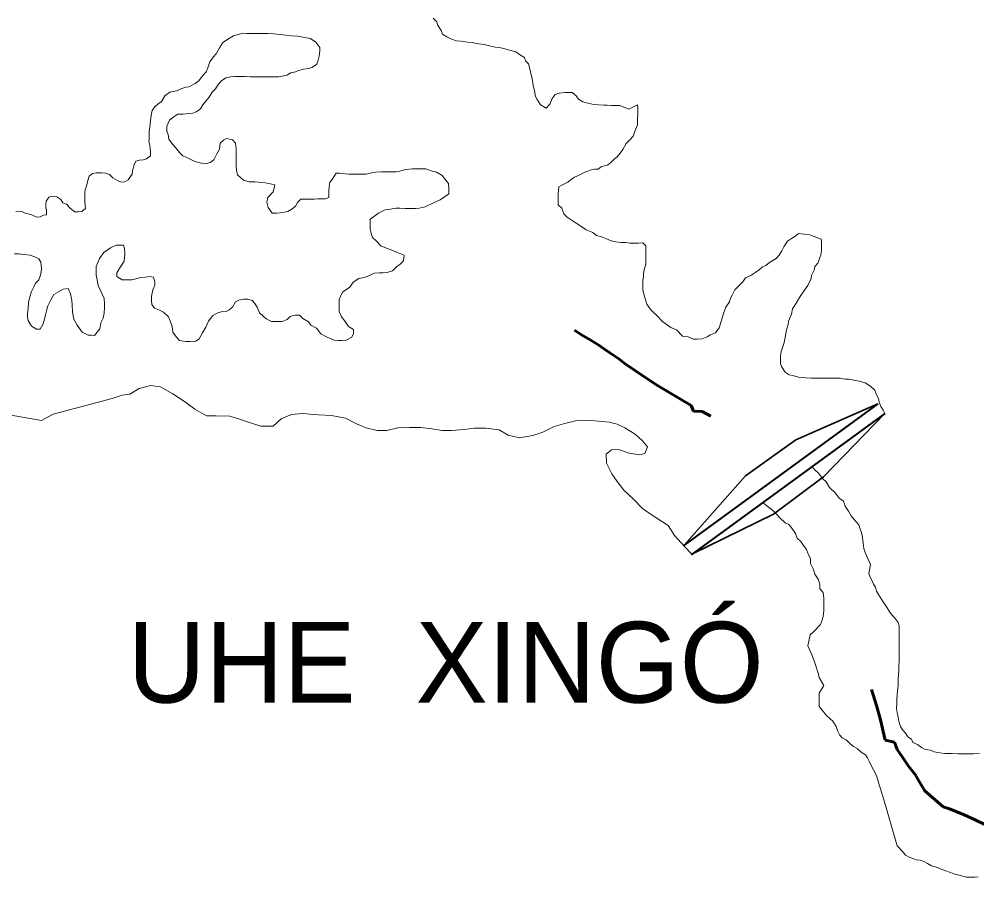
# Model space of a CAD drawing. Extents: x -1643653 to 4543381, y 1624270 to 13878484.
# Drawn here: x 627581 to 633509, y 8933785 to 8939242 of the extents above; entities that cross this region are included whole.
import ezdxf

# ---------------------------------------------------------------- set-up
doc = ezdxf.new("R2010")
doc.units = 0
doc.header["$LTSCALE"] = 160
doc.linetypes.add('LONG_DASH_SHORT_DASH', pattern=[9.9, 6, -1.2, 1.5, -1.2])
for name, color, linetype, lineweight in [('25', 7, 'Continuous', 13), ('60', 7, 'Continuous', 13), ('7', 7, 'LONG_DASH_SHORT_DASH', 60)]:
    doc.layers.add(name, color=color, linetype=linetype, lineweight=lineweight)
doc.layers.add('42', color=7, linetype='Continuous')

msp = doc.modelspace()

# ---------------------------------------------------------------- linework, layer by layer
at = {"layer": '25', "lineweight": 40}
for p, q in [((632895.3, 8936861.6), (631697.4, 8935987.1)), ((632939, 8936801.8), (631741.1, 8935927.3))]:
    msp.add_line(p, q, dxfattribs=at)
at = {"layer": '25'}
msp.add_line((631744.3, 8935929.7), (632939, 8936801.8), dxfattribs=at)
for points in [[(631355.1, 8938684.9), (631300.2, 8938707.8), (631267.7, 8938708), (631247.7, 8938708.2), (631220.2, 8938708.3), (631200.2, 8938708.5), (631167.7, 8938711.2), (631137.7, 8938713.9), (631100.2, 8938721.7), (631070.3, 8938729.4), (631042.9, 8938747.1), (631028.1, 8938767.2), (631003.2, 8938787.4), (630958.2, 8938787.7), (630923.1, 8938782.9), (630898.1, 8938775.6), (630880.4, 8938750.7), (630865.1, 8938715.7), (630842.4, 8938690.8), (630807.5, 8938711.1), (630787.8, 8938743.8), (630777.9, 8938763.8), (630770.7, 8938798.9), (630763.5, 8938834), (630756.3, 8938874.1), (630751.4, 8938896.7), (630741.7, 8938934.3), (630734.4, 8938964.4), (630714.6, 8938984.6), (630709.7, 8939004.6), (630677.4, 8939022.4), (630655, 8939040.1), (630625, 8939047.8), (630595.1, 8939055.5), (630562.6, 8939063.2), (630527.6, 8939068.4), (630492.7, 8939076.2), (630460.2, 8939083.9), (630410.3, 8939091.7), (630385.3, 8939096.9), (630355.3, 8939099.6), (630317.8, 8939104.9), (630287.8, 8939107.6), (630252.9, 8939120.3), (630228, 8939133), (630200.6, 8939148.2), (630193.3, 8939170.8), (630171, 8939206), (630166.2, 8939226), (630143.8, 8939248.7)], [(627898.9, 8938069.4), (627926.2, 8938049.2), (627946.2, 8938049), (627968.8, 8938051.4), (627991.4, 8938068.8), (627989.1, 8938088.8), (627986.7, 8938111.4), (627986.9, 8938133.9), (627987.2, 8938166.4), (627989.8, 8938186.4), (627997.5, 8938208.9), (628005.3, 8938243.9), (628015.5, 8938268.9), (628035.6, 8938286.3), (628058.1, 8938291.2), (628093.2, 8938290.9), (628115.6, 8938288.3), (628140.6, 8938280.6), (628160.5, 8938260.4), (628190.3, 8938242.7), (628212.8, 8938232.5), (628232.8, 8938234.9), (628255.4, 8938247.3), (628280.7, 8938282.2), (628283.3, 8938302.2), (628293.6, 8938339.7), (628303.8, 8938362.1), (628326.4, 8938369.5), (628348.9, 8938371.8), (628368.9, 8938376.7), (628394.1, 8938396.6), (628394.3, 8938419.1), (628391.9, 8938441.7), (628389.6, 8938461.7), (628384.7, 8938481.8), (628384.9, 8938501.8), (628385.1, 8938524.3), (628385.2, 8938544.3), (628390.4, 8938574.3), (628393.2, 8938611.9), (628395.9, 8938631.9), (628401.1, 8938656.9), (628403.7, 8938676.9), (628421.4, 8938699.3), (628441.6, 8938716.7), (628461.7, 8938731.6), (628481.9, 8938766.5), (628514.6, 8938788.8), (628534.7, 8938793.7), (628554.7, 8938798.6), (628587.3, 8938813.4), (628612.4, 8938820.7), (628632.4, 8938823.1), (628670.1, 8938842.9), (628692.8, 8938860.2), (628710.4, 8938882.7), (628738.2, 8938915), (628748.4, 8938940), (628761.2, 8938977.5), (628781.4, 8939007.4), (628801.6, 8939027.3), (628821.9, 8939064.7), (628842.1, 8939097.1), (628877.3, 8939119.4), (628907.5, 8939139.2), (628942.6, 8939149), (628965.1, 8939153.9), (628990.1, 8939153.7), (629022.6, 8939153.5), (629062.6, 8939153.2), (629097.7, 8939153), (629122.7, 8939152.8), (629157.7, 8939150.1), (629195.2, 8939147.3), (629232.6, 8939142.1), (629267.6, 8939139.3), (629305.1, 8939136.6), (629347.6, 8939128.8), (629385, 8939121.1), (629417.4, 8939098.3), (629442.1, 8939065.6), (629442, 8939045.6), (629439.2, 8939013), (629431.6, 8938988.1), (629421.3, 8938960.6), (629393.7, 8938943.2), (629373.6, 8938935.9), (629341.1, 8938931.1), (629311, 8938923.8), (629290.9, 8938916.4), (629260.9, 8938909.1), (629240.8, 8938894.2), (629208.2, 8938889.4), (629188.2, 8938884.5), (629155.6, 8938884.7), (629120.6, 8938885), (629093.1, 8938885.2), (629060.6, 8938885.4), (629030.6, 8938885.6), (629010.6, 8938885.7), (628978.1, 8938885.9)], [(628978.1, 8938885.9), (628945.6, 8938886.1), (628918.1, 8938886.3), (628890.5, 8938884), (628860.5, 8938879.2), (628832.8, 8938859.3), (628812.6, 8938836.9), (628797.4, 8938809.5), (628777.3, 8938792.1), (628754.5, 8938757.2), (628719.1, 8938712.4), (628703.9, 8938687.4), (628676.3, 8938667.6), (628656.2, 8938660.2), (628628.7, 8938657.9), (628596.1, 8938653.1), (628563.6, 8938653.3), (628541, 8938638.4), (628510.8, 8938616.1), (628495.5, 8938578.7), (628495.3, 8938548.6), (628502.6, 8938528.5), (628507.4, 8938498.5), (628529.7, 8938468.3), (628549.6, 8938448.1), (628574.3, 8938415.4), (628594.2, 8938395.2), (628631.6, 8938380), (628668.9, 8938359.7), (628708.9, 8938349.4), (628741.4, 8938349.2), (628763.9, 8938354.1), (628786.6, 8938371.4), (628804.4, 8938408.9), (628822.1, 8938436.3), (628824.9, 8938473.8), (628845, 8938493.7), (628865.1, 8938503.6), (628902.6, 8938495.8), (628919.9, 8938473.2), (628924.7, 8938440.6), (628924.5, 8938420.6), (628924.3, 8938393.1), (628924.1, 8938363), (628923.8, 8938333), (628926.2, 8938307.9), (628933.4, 8938277.8), (628970.7, 8938245.1), (629005.6, 8938234.8), (629040.6, 8938234.6), (629063.1, 8938231.9), (629103.1, 8938229.2), (629125.6, 8938224), (629163.1, 8938216.2), (629160.4, 8938196.2), (629152.7, 8938173.8), (629120, 8938138.9), (629114.7, 8938108.9), (629122, 8938076.3), (629146.7, 8938041.1), (629176.7, 8938040.9), (629196.8, 8938043.3), (629244.3, 8938050.5), (629269.5, 8938065.3), (629292.1, 8938085.2), (629304.8, 8938107.7), (629325, 8938127.6), (629347.5, 8938127.4), (629377.5, 8938127.2), (629410, 8938127), (629430, 8938129.3), (629475, 8938129.1), (629497.6, 8938138.9), (629497.9, 8938174), (629500.7, 8938209), (629503.3, 8938231.5), (629521, 8938253.9), (629543.8, 8938288.8), (629566.3, 8938288.7), (629598.8, 8938283.5), (629621.3, 8938283.3), (629656.3, 8938283.1), (629686.3, 8938282.9), (629728.8, 8938282.6), (629763.9, 8938289.9), (629786.4, 8938294.7), (629821.5, 8938297), (629856.5, 8938296.8), (629876.5, 8938296.6), (629914, 8938296.4), (629936.5, 8938301.2), (629971.6, 8938311), (630016.7, 8938315.7), (630039.2, 8938315.6), (630079.2, 8938315.3), (630099.2, 8938315.2), (630136.6, 8938299.9), (630164.1, 8938294.7), (630199, 8938274.5), (630221.2, 8938244.3), (630238.6, 8938224.1)], [(631394.1, 8938552), (631409.4, 8938586.9), (631409.6, 8938622), (631409.9, 8938654.5), (631410.2, 8938692.1), (631407.8, 8938712.1), (631355.1, 8938684.9)], [(632474.7, 8937906.4), (632404.7, 8937914.4), (632382.1, 8937897), (632362, 8937884.6), (632336.8, 8937867.3), (632314, 8937832.4), (632301.3, 8937807.4), (632286.1, 8937780), (632266, 8937760.1), (632245.8, 8937747.7), (632225.8, 8937735.3), (632203.1, 8937717.9), (632183, 8937708.1), (632162.9, 8937693.2), (632140.3, 8937675.8), (632110.1, 8937656), (632077.5, 8937641.2), (632059.8, 8937616.3), (632034.6, 8937588.9), (632011.9, 8937566.5), (631994.1, 8937534.1), (631981.4, 8937511.6), (631978.8, 8937491.6), (631956, 8937459.2), (631943.3, 8937426.8), (631935.6, 8937399.3), (631925.3, 8937364.3), (631915, 8937331.8), (631892.3, 8937299.4), (631859.7, 8937287.1), (631839.6, 8937274.7), (631809.5, 8937262.4), (631776.9, 8937260.1), (631754.4, 8937260.3), (631722, 8937275.5), (631687.1, 8937280.7), (631649.8, 8937318.6), (631614.9, 8937333.8), (631565.2, 8937369.2), (631530.4, 8937404.5), (631498.2, 8937437.2), (631480.8, 8937457.4), (631466, 8937477.5), (631461.1, 8937497.5), (631448.9, 8937532.7), (631441.6, 8937565.3), (631441.8, 8937585.3), (631441.9, 8937605.3), (631442.1, 8937625.3), (631444.7, 8937647.9), (631444.9, 8937667.9), (631450.1, 8937690.4), (631460.3, 8937725.4), (631460.7, 8937767.9), (631460.9, 8937798), (631461.2, 8937838), (631441.3, 8937858.2), (631413.8, 8937855.9), (631383.8, 8937856.1), (631361.3, 8937856.2), (631333.8, 8937858.9), (631306.3, 8937859.1), (631273.8, 8937864.3), (631246.3, 8937869.5), (631216.4, 8937882.2), (631186.5, 8937894.9), (631154.1, 8937902.6), (631131.7, 8937920.3), (631091.8, 8937938.1), (631057, 8937960.9), (631029.6, 8937978.6), (630997.2, 8937998.8), (630972.3, 8938016.5), (630952.5, 8938036.7), (630940.2, 8938071.8), (630917.9, 8938092), (630918.2, 8938127), (630918.4, 8938162.1), (630918.6, 8938182.1), (630921.2, 8938204.6), (630943.8, 8938217), (630976.5, 8938231.8), (630999.1, 8938251.7), (631019.2, 8938264), (631046.8, 8938276.4), (631082, 8938293.7), (631102.1, 8938301.1), (631124.6, 8938308.4), (631144.7, 8938313.3), (631164.7, 8938313.2), (631184.8, 8938330.5), (631222.4, 8938337.8), (631242.5, 8938355.2), (631262.7, 8938372.6), (631282.8, 8938390), (631300.5, 8938412.4), (631318.2, 8938434.8), (631338.5, 8938472.2), (631361.1, 8938494.6), (631381.3, 8938517), (631394.1, 8938552)], [(630238.6, 8938224.1), (630240.9, 8938194.1), (630240.6, 8938161.5), (630213, 8938141.7), (630187.8, 8938124.3), (630145.1, 8938104.6), (630094.9, 8938079.9), (630057.4, 8938072.6), (630034.8, 8938070.3), (630004.8, 8938070.5), (629969.8, 8938070.7), (629937.3, 8938070.9), (629912.3, 8938071.1), (629879.7, 8938066.3), (629847.2, 8938061.5), (629804.5, 8938041.8), (629754.2, 8938004.5), (629753.9, 8937969.5), (629753.8, 8937944.5), (629761, 8937914.4), (629768.3, 8937889.3), (629790.7, 8937869.1), (629820.5, 8937838.9), (629855.4, 8937823.6), (629877.8, 8937815.9), (629922.7, 8937798.1), (629965.1, 8937780.3), (629959.8, 8937745.3), (629939.7, 8937725.4), (629917, 8937708), (629891.8, 8937683.2), (629859.2, 8937673.4), (629831.7, 8937671.1), (629811.7, 8937671.2), (629779.2, 8937668.9), (629754.1, 8937656.6), (629718.9, 8937641.8), (629683.9, 8937637), (629648.7, 8937614.7), (629628.4, 8937582.3), (629583.2, 8937552.5), (629562.8, 8937507.6), (629562.6, 8937475.1), (629562.3, 8937432.5), (629577, 8937399.8), (629599.3, 8937369.7), (629619.1, 8937339.5), (629651.5, 8937321.8), (629651.3, 8937296.7), (629641.1, 8937274.2), (629605.9, 8937254.5), (629575.9, 8937252.2), (629555.9, 8937252.3), (629530.9, 8937255), (629488.5, 8937272.8), (629448.7, 8937293.1), (629421.4, 8937328.3), (629386.6, 8937348.5), (629371.7, 8937368.7), (629336.8, 8937388.9), (629317, 8937409.1), (629289.5, 8937409.3), (629259.4, 8937402), (629239.2, 8937382.1), (629209.1, 8937369.7), (629176.6, 8937370), (629144.1, 8937370.2), (629109.2, 8937387.9), (629069.5, 8937423.2), (629054.8, 8937458.4), (629039.9, 8937481), (629022.6, 8937501.2), (628997.6, 8937508.8), (628970.1, 8937509), (628940, 8937501.7), (628919.9, 8937491.8), (628902.2, 8937459.4), (628882.1, 8937442), (628862, 8937432.1), (628831.9, 8937429.8), (628811.9, 8937424.9), (628779.2, 8937407.6), (628754, 8937372.8), (628736.2, 8937335.3), (628715.9, 8937300.4), (628695.6, 8937263), (628675.5, 8937248.1), (628640.5, 8937245.8), (628610.4, 8937246), (628573, 8937253.8), (628555.6, 8937273.9), (628533.3, 8937304.1), (628528.6, 8937339.2), (628516.4, 8937374.3), (628506.6, 8937399.4), (628474.2, 8937427.2), (628449.3, 8937439.9), (628419.4, 8937452.6), (628402.1, 8937475.2), (628399.8, 8937497.8), (628399.9, 8937520.3)], [(627561.1, 8938051.6), (627593.6, 8938053.9), (627618.6, 8938041.2), (627653.5, 8938033.5), (627690.9, 8938015.7), (627710.9, 8938018.1), (627731, 8938027.9), (627751, 8938030.3), (627751.2, 8938055.3), (627746.4, 8938075.4), (627746.5, 8938095.4), (627749.2, 8938115.4), (627764.4, 8938140.4), (627784.4, 8938145.2), (627814.4, 8938142.6), (627839.3, 8938124.8), (627851.6, 8938104.8), (627874.1, 8938097.1), (627898.9, 8938069.4)], [(632939, 8936801.8), (632929.1, 8936821.9), (632914.3, 8936844.5), (632904.5, 8936872.1), (632899.7, 8936894.7), (632887.3, 8936917.3), (632877.5, 8936944.9), (632852.7, 8936967.6), (632817.8, 8936990.4), (632780.4, 8937000.6), (632748, 8937008.3), (632718, 8937013.6), (632693, 8937013.7), (632663, 8937018.9), (632633, 8937019.1), (632613, 8937019.3), (632585.5, 8937019.4), (632558, 8937019.6), (632527.9, 8937019.8), (632502.9, 8937020), (632482.9, 8937020.1), (632452.9, 8937022.8), (632432.9, 8937023), (632405.4, 8937025.6), (632370.5, 8937035.9), (632348, 8937041), (632323.1, 8937056.2), (632300.9, 8937091.4), (632293.5, 8937111.5), (632293.7, 8937131.5), (632293.9, 8937154.1), (632296.5, 8937174.1), (632304.2, 8937204.1), (632317, 8937241.5), (632319.7, 8937261.5), (632327.5, 8937296.5), (632330.1, 8937319.1), (632340.4, 8937351.5), (632343, 8937371.5), (632360.9, 8937416.5), (632368.6, 8937449), (632391.4, 8937483.9), (632411.7, 8937518.8), (632442, 8937563.7), (632462.3, 8937593.6), (632482.6, 8937636), (632485.3, 8937656), (632503, 8937688.4), (632505.7, 8937710.9), (632525.8, 8937730.8), (632533.5, 8937753.3), (632546.3, 8937788.3), (632546.5, 8937818.3), (632546.7, 8937840.8), (632546.8, 8937860.9), (632544.5, 8937880.9), (632474.7, 8937906.4)], [(628399.9, 8937520.3), (628402.6, 8937540.3), (628410.3, 8937570.3), (628420.5, 8937595.3), (628420.7, 8937615.3), (628413.4, 8937645.4), (628390.9, 8937648), (628360.9, 8937645.7), (628333.3, 8937643.4), (628310.8, 8937636.1), (628278.2, 8937628.8), (628255.7, 8937628.9), (628218.2, 8937629.2), (628185.8, 8937649.4), (628186, 8937671.9), (628208.8, 8937709.3), (628231.6, 8937744.2), (628234.4, 8937789.3), (628232.2, 8937821.8), (628227.3, 8937841.9), (628207.3, 8937842), (628182.3, 8937842.2), (628147.2, 8937827.4), (628104.4, 8937797.6), (628079.1, 8937760.3), (628058.7, 8937710.3), (628058.3, 8937660.2), (628063.1, 8937627.7), (628070.3, 8937592.6), (628087.6, 8937557.4), (628107.2, 8937512.2), (628109.5, 8937479.7), (628109.3, 8937459.6), (628106.6, 8937422.1), (628101.3, 8937392.1), (628086.1, 8937362.2), (628080.8, 8937324.6), (628048, 8937284.8), (628028, 8937284.9), (628008, 8937285.1), (627970.6, 8937305.3), (627940.9, 8937348.1), (627918.7, 8937385.8), (627911.5, 8937428.4), (627909.4, 8937473.5), (627907.1, 8937501), (627899.9, 8937541.1), (627885.1, 8937573.8), (627852.6, 8937571.5), (627824.9, 8937554.2), (627794.8, 8937536.8), (627774.5, 8937499.4), (627759.2, 8937467), (627751.6, 8937444.5), (627743.8, 8937412), (627736.1, 8937377), (627728.3, 8937352), (627710.6, 8937322.1), (627688.1, 8937322.2), (627658.2, 8937342.4), (627636, 8937377.6), (627633.7, 8937397.7), (627633.8, 8937417.7), (627636.6, 8937452.7), (627639.3, 8937487.8), (627647.1, 8937522.8), (627657.4, 8937555.3), (627672.6, 8937585.2), (627682.8, 8937607.7), (627702.9, 8937627.6), (627715.7, 8937662.5), (627718.5, 8937697.6), (627716.3, 8937737.6), (627703.9, 8937757.7), (627681.5, 8937767.9), (627649.1, 8937780.6), (627606.6, 8937785.9), (627581.6, 8937788.6), (627551.6, 8937788.8)], [(627021.9, 8936878.5), (627718.8, 8936757.5), (627790.7, 8936796.4), (628157.6, 8936893.1), (628218, 8936915.4), (628265.5, 8936920.2), (628323.2, 8936954.9), (628395.9, 8936974.5), (628455.9, 8936966.7)], [(628455.9, 8936966.7), (628533.2, 8936923.8), (628605.5, 8936875.9), (628667.8, 8936828), (628740.2, 8936787.6), (628800.2, 8936787.3), (628885.2, 8936784.3), (628945.2, 8936766.5), (629020.1, 8936741.1), (629077.6, 8936723.3), (629152.6, 8936722.9), (629202.9, 8936767.7), (629266, 8936795.7), (629337.8, 8936802.1), (629403.3, 8936795.7), (629434.6, 8936792.4), (629514.6, 8936789.4), (629602.1, 8936771.5), (629669.5, 8936736.1), (629729.4, 8936713.3), (629796.8, 8936695.4), (629856.9, 8936695.1), (629924.5, 8936712.3), (629997.1, 8936714.4), (630067.1, 8936714), (630134.6, 8936706.2), (630199.6, 8936695.8), (630257.1, 8936695.5), (630334.7, 8936702.6), (630397.3, 8936709.8), (630469.8, 8936709.4), (630552.3, 8936699), (630607.2, 8936666.2), (630677.2, 8936650.8), (630759.8, 8936665.4), (630822.5, 8936685.1), (630892.7, 8936719.7), (630950.3, 8936737), (631025.4, 8936756.6), (631098, 8936758.7), (631145.5, 8936756), (631233, 8936748), (631283, 8936735.2), (631330.4, 8936712.5), (631393.8, 8936673.5), (631440.1, 8936631), (631470, 8936595.2), (631454.8, 8936554), (631422.1, 8936544.3), (631357.2, 8936554.7), (631291.3, 8936578.4), (631247.4, 8936576), (631214.5, 8936550.4), (631216.8, 8936492.9), (631249, 8936427.7), (631283.7, 8936379.9), (631323.5, 8936327.2), (631383.3, 8936271.8), (631440.1, 8936212.9), (631440.1, 8936212.9), (631499.9, 8936171.2), (631597.6, 8936108.1), (631637.3, 8936045.3), (631699.5, 8935977.4), (631744.3, 8935929.7)], [(632498.5, 8935450.3), (632541.3, 8935495.1), (632554.1, 8935527.5), (632556.8, 8935547.6), (632562, 8935580.1), (632562.2, 8935607.6), (632562.4, 8935630.1), (632562.6, 8935657.7), (632557.9, 8935692.8), (632538, 8935715.4), (632538.2, 8935745.5), (632526, 8935775.6), (632506.2, 8935805.8), (632498.9, 8935835.8), (632479.2, 8935873.5), (632479.4, 8935903.6), (632467.1, 8935926.2), (632454.8, 8935958.8), (632440, 8935978.9), (632420.2, 8936009.1), (632397.8, 8936029.3), (632385.6, 8936059.4), (632363.3, 8936092.1), (632346, 8936114.8), (632323.6, 8936124.9), (632288.8, 8936155.2), (632268.9, 8936177.8), (632244.1, 8936203.1), (632219.2, 8936220.7), (632189.4, 8936246), (632184.8, 8936251.3), (632488.3, 8936472.8)], [(632488.3, 8936472.8), (632503.6, 8936454.2), (632528.5, 8936431.5), (632553.2, 8936398.8), (632575.6, 8936378.6), (632597.8, 8936343.4), (632635.1, 8936308.1), (632657.4, 8936277.9), (632684.7, 8936257.7), (632694.5, 8936227.6), (632714.3, 8936197.4), (632731.6, 8936167.3), (632748.9, 8936144.6), (632778.7, 8936111.9), (632785.9, 8936084.3), (632795.8, 8936064.2), (632800.6, 8936034.1), (632805.3, 8935999.1), (632810.1, 8935966.5), (632817.4, 8935941.4), (632851.8, 8935866.1), (632841.4, 8935811.1), (632848.7, 8935788.5), (632861.1, 8935765.8), (632868.4, 8935745.8), (632880.8, 8935725.7), (632888.1, 8935700.6), (632900.4, 8935680.5)], [(632900.4, 8935680.5), (632920.2, 8935647.8), (632937.5, 8935622.6), (632954.8, 8935597.5), (632972.1, 8935567.3), (633004.3, 8935532.1), (633021.7, 8935506.9), (633029, 8935486.8), (633028.8, 8935454.3), (633028.4, 8935401.7), (633028.1, 8935371.7), (633028, 8935351.7), (633027.8, 8935321.6), (633027.5, 8935294.1), (633027.3, 8935264.1), (633027.2, 8935244), (633026.9, 8935211.5), (633024.2, 8935183.9), (633021.5, 8935161.4), (633021.4, 8935138.9), (633021.2, 8935116.4), (633018.4, 8935083.8), (633015.8, 8935063.8), (633013, 8935028.8), (633012.8, 8935006.3), (633012.6, 8934976.2), (633014.9, 8934951.2), (633022.2, 8934921.1), (633027, 8934896), (633036.8, 8934863.4), (633049.1, 8934843.3), (633069, 8934820.7), (633081.3, 8934800.5), (633103.7, 8934785.4), (633113.6, 8934765.3), (633141, 8934752.6), (633165.8, 8934734.9), (633188.3, 8934722.2), (633223.2, 8934717), (633245.7, 8934706.8), (633280.6, 8934701.6), (633310.6, 8934696.4), (633335.6, 8934696.2), (633355.6, 8934696.1), (633390.7, 8934695.8), (633410.7, 8934695.7), (633450.7, 8934695.4), (633488.2, 8934695.2), (633525.7, 8934697.4)], [(633135.5, 8934039.1), (633113.1, 8934046.8), (633090.6, 8934054.4), (633068.2, 8934067.1), (633053.4, 8934087.2), (633016.1, 8934125), (632930.8, 8934418.5), (632911.3, 8934483.7), (632904, 8934503.8), (632896.7, 8934533.9), (632886.9, 8934564), (632869.7, 8934596.7), (632852.4, 8934626.8), (632842.6, 8934649.4), (632832.7, 8934669.5), (632820.3, 8934689.6), (632793, 8934704.8), (632768.1, 8934727.5), (632745.7, 8934740.2), (632723.3, 8934757.8), (632701, 8934780.5), (632676.1, 8934793.2), (632658.7, 8934813.3), (632648.9, 8934833.4), (632639.1, 8934863.6), (632616.8, 8934896.2), (632579.6, 8934929), (632549.8, 8934966.8), (632532.5, 8934986.9), (632532.6, 8935006.9), (632532.8, 8935029.5), (632533, 8935049.5), (632533.1, 8935069.5), (632561, 8935116.9), (632533.9, 8935167.2), (632529, 8935187.2), (632521.7, 8935212.3), (632514.3, 8935232.4), (632507, 8935257.5), (632497.2, 8935280.1), (632489.9, 8935302.7), (632462.8, 8935362.9), (632478.3, 8935430.4), (632498.5, 8935450.3)], [(633517.4, 8933933.9), (633497.4, 8933931.6), (633477.4, 8933931.7), (633444.9, 8933931.9), (633422.4, 8933937.1), (633399.9, 8933944.7), (633367.5, 8933952.4), (633345, 8933960.1), (633310.1, 8933972.8), (633287.7, 8933980.5), (633265.2, 8933990.7), (633227.8, 8934000.9), (633202.9, 8934016.1), (633180.5, 8934028.8), (633158, 8934036.4), (633135.5, 8934039.1)]]:
    msp.add_lwpolyline(points, dxfattribs=at)
at = {"layer": '25', "lineweight": 35}
for points in [[(631697.4, 8935987.1), (632077.5, 8936416.2), (632389.2, 8936639.1), (632895.3, 8936861.6)], [(631744.3, 8935929.7), (632251.2, 8936178.6), (632559.2, 8936408.7), (632939, 8936801.8)]]:
    msp.add_lwpolyline(points, dxfattribs=at)
at = {"layer": '60', "lineweight": 25}
msp.add_spline([(814781, 9009175.5), (814787.2, 9009173.4), (814796.9, 9009173.4), (814799.4, 9009172.4), (814805.1, 9009174.5), (814805.6, 9009176.5), (814811.7, 9009179.5), (814811.7, 9009179.5), (814801.5, 9009181), (814790.7, 9009181.5), (814784.1, 9009183.1), (814777.4, 9009185.1), (814778.4, 9009175.5)], degree=3, dxfattribs=at)
at = {"layer": '7'}
for points in [[(631168.3, 8937224.3), (631116, 8937257.1), (631061.2, 8937287.4), (631019.3, 8937316.4)], [(631862.9, 8936784.1), (631808, 8936813), (631755.5, 8936815.8), (631740.8, 8936850.9), (631531.6, 8936974.6), (631459.4, 8937022.6), (631332.5, 8937108.3), (631292.7, 8937138.5), (631237.9, 8937176.4), (631198.1, 8937204.1), (631168.3, 8937224.3)], [(633563.3, 8934256.3), (633503.5, 8934284.1), (633431.2, 8934317), (633339, 8934355.1), (633301.6, 8934367.8), (633187.2, 8934466), (633169.9, 8934493.6), (633152.6, 8934523.7), (633127.9, 8934566.4), (633085.7, 8934619.2), (633048.6, 8934674.4), (633016.4, 8934722.1), (632999.2, 8934767.2), (632941.8, 8934780.1), (632912.7, 8934905.3), (632888.2, 8934993.1), (632856.4, 8935093.3)]]:
    msp.add_lwpolyline(points, dxfattribs=at)

# ---------------------------------------------------------------- texts
at = {"layer": '42'}
msp.add_text('UHE  XINGÓ', height=500, dxfattribs=at).set_placement((628251.9, 8935011.6))

doc.saveas('drawing.dxf')
